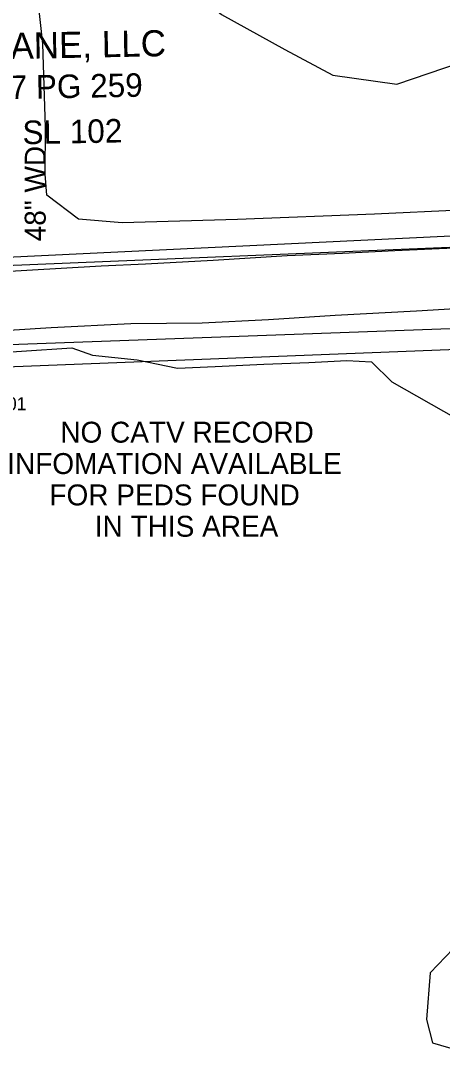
# Model space of a CAD drawing. Extents: x 3040896 to 3051146, y 687568 to 732976.
# Drawn here: x 3049788.5 to 3049869.1, y 691624.6 to 691821.6 of the extents above; entities that cross this region are included whole.
import ezdxf

# ---------------------------------------------------------------- set-up
doc = ezdxf.new("R2010")
doc.units = 0
for name, color, linetype in [('Exist Hydro Stream or Body of Water', 7, 'Continuous'), ('Exist Other Culture Fence Line Text', 7, 'Continuous'), ('Exist Property Deed Book Text', 7, 'Continuous'), ('Exist Property Owner Text', 7, 'Continuous'), ('Exist Right of Way Easement Line', 7, 'Continuous'), ('Exist Roads Soil', 7, 'Continuous'), ('Exist Utilities Power Pole Cogo Comment', 7, 'Continuous'), ('Exist Utilities Telephone UG Cable', 7, 'Continuous'), ('Exist Utilities TV Pedestal Text', 7, 'Continuous'), ('Exist Utilities Water UG Line', 7, 'Continuous'), ('Exist Vegetation Hedge Row', 7, 'Continuous')]:
    doc.layers.add(name, color=color, linetype=linetype)

msp = doc.modelspace()

# ---------------------------------------------------------------- linework, layer by layer
at = {"layer": 'Exist Hydro Stream or Body of Water'}
for points in [[(3049779.05, 691757.79), (3049798.35, 691759.05), (3049802.28, 691757.63), (3049810.82, 691756.74), (3049818.51, 691755.13), (3049825.69, 691755.46), (3049835.01, 691755.9), (3049843.59, 691756.25), (3049850.84, 691756.6), (3049855.59, 691756.33), (3049859.45, 691752.56), (3049871.7, 691745.59)], [(3049872.62, 691645.58), (3049866.79, 691639.49), (3049866.08, 691630.57), (3049867.23, 691626.09), (3049872.29, 691624.63)]]:
    msp.add_lwpolyline(points, dxfattribs=at)
at = {"layer": 'Exist Right of Way Easement Line'}
for p, q in [((3049982.4, 691782.89), (3049584.14, 691766.39)), ((3050118.23, 691768.54), (3049583.26, 691747.26))]:
    msp.add_line(p, q, dxfattribs=at)
at = {"layer": 'Exist Roads Soil'}
for points in [[(3049709.56, 691770.26), (3049727.25, 691770.85), (3049754.64, 691772.15), (3049765.68, 691772.67), (3049783.12, 691773.53), (3049803.9, 691774.73), (3049812.39, 691775.13), (3049825.35, 691775.79), (3049839.46, 691776.68), (3049850.01, 691777.18), (3049860.03, 691777.65), (3049871.4, 691778.19)], [(3049884.19, 691767.29), (3049864.16, 691766.05), (3049848.61, 691765.24), (3049835.89, 691764.4), (3049823.21, 691763.78), (3049809.57, 691763.62), (3049794.37, 691762.89), (3049769.09, 691761.25), (3049740.7, 691760.02), (3049721.02, 691759.09), (3049707.9, 691758.47), (3049691.77, 691757.71), (3049671.51, 691756.75), (3049651.47, 691755.53)]]:
    msp.add_lwpolyline(points, dxfattribs=at)
at = {"layer": 'Exist Utilities Telephone UG Cable'}
msp.add_lwpolyline([(3049399.36, 691736.39), (3049401.38, 691731.89), (3049583.16, 691749.44), (3049585.92, 691744.88), (3049586.82, 691749.58), (3049774.93, 691757.7), (3049777.63, 691752.99), (3049779.37, 691759.39), (3050124.86, 691771.97), (3050126.76, 691766.26), (3050128.67, 691772.81), (3050303.34, 691781.32), (3050390.85, 691785.13), (3050413.62, 691781.42)], dxfattribs=at)
at = {"layer": 'Exist Utilities Water UG Line'}
msp.add_lwpolyline([(3049671.41, 691777.36), (3049671.84, 691770.97), (3049746.07, 691774.49), (3050304.52, 691801.3), (3050322.17, 691801.36)], dxfattribs=at)
at = {"layer": 'Exist Vegetation Hedge Row'}
for points in [[(3049793.29, 691801.2), (3049792.78, 691817.2), (3049791.74, 691826.57), (3049784.4, 691830.7), (3049782.69, 691840.74), (3049793.62, 691843.24), (3049799.59, 691848.58), (3049799.35, 691856.76), (3049806.13, 691859.63), (3049814.15, 691856.35), (3049815.24, 691842.85), (3049817.27, 691830.78), (3049826.95, 691822.83), (3049839, 691816.11), (3049848.2, 691811.17), (3049860.4, 691809.5), (3049872.61, 691813.65)], [(3049924.6, 691806.66), (3049924.95, 691799.38), (3049925.27, 691791.29), (3049922.99, 691787.89), (3049888.86, 691786.17), (3049856.15, 691784.61), (3049829.99, 691783.6), (3049807.95, 691782.96), (3049799.57, 691783.68), (3049793.57, 691788.22), (3049793.25, 691792.27), (3049793.29, 691801.2)]]:
    msp.add_lwpolyline(points, dxfattribs=at)

# ---------------------------------------------------------------- texts
at = {"layer": 'Exist Other Culture Fence Line Text'}
msp.add_text('48" WD', height=4, rotation=90, dxfattribs=at).set_placement((3049793.33, 691779.42))
at = {"layer": 'Exist Property Deed Book Text'}
for s, p in [('DB 1807 PG 259', (3049766.42, 691806.24)), ('PC F SL 102', (3049773.56, 691797.7))]:
    msp.add_text(s, height=4.5, rotation=1.0656, dxfattribs=at).set_placement(p)
at = {"layer": 'Exist Property Owner Text'}
msp.add_text('PAPPY LANE, LLC', height=5, rotation=1.0656, dxfattribs=at).set_placement((3049758.76, 691813.77))
at = {"layer": 'Exist Utilities Power Pole Cogo Comment'}
msp.add_text('749801', height=2.5, dxfattribs=at).set_placement((3049778.5, 691747.1))
at = {"layer": 'Exist Utilities TV Pedestal Text'}
for s, p in [('NO CATV RECORD', (3049796.12, 691740.9)), ('INFOMATION AVAILABLE ', (3049785.98, 691734.9)), ('FOR PEDS FOUND ', (3049794.04, 691728.9)), ('IN THIS AREA', (3049802.71, 691722.9))]:
    msp.add_text(s, height=4, dxfattribs=at).set_placement(p)

doc.saveas('drawing.dxf')
